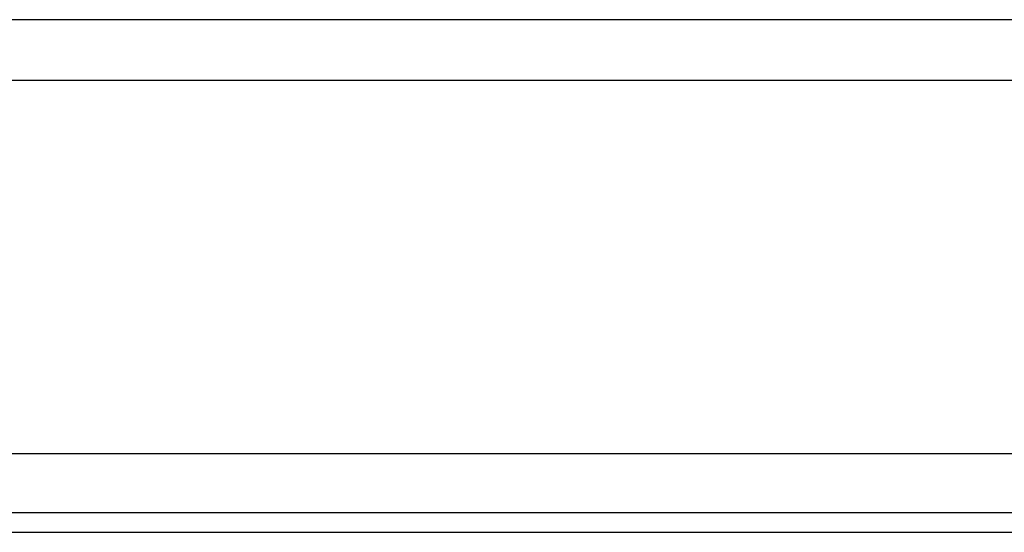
# Model space of a CAD drawing. Header units: millimetres. Extents: x -2774 to 3135, y -1571 to 860.
# Tile 527 of 625: x -717 to -692, y -235 to -222. Entities that reach past the tile are written whole.
import ezdxf
from ezdxf.lldxf.tags import DXFTag

# ---------------------------------------------------------------- set-up
doc = ezdxf.new("R2010")
doc.units = ezdxf.units.MM
doc.layers.get('0').update_dxf_attribs({"linetype": 'CONTINUOUS'})
tags = doc.linetypes.add('DASHED', pattern=[25.72, 12.86, -12.86]).pattern_tags.tags
tags[6:7] = [DXFTag(74, 4), DXFTag(75, 0), DXFTag(340, '0'), DXFTag(46, 0.0), DXFTag(50, 0.0), DXFTag(44, 0.0), DXFTag(45, 0.0)]
tags[4:5] = [DXFTag(74, 4), DXFTag(75, 0), DXFTag(340, '0'), DXFTag(46, 0.0), DXFTag(50, 0.0), DXFTag(44, 0.0), DXFTag(45, 0.0)]

msp = doc.modelspace()

# ---------------------------------------------------------------- linework, layer by layer
at = {"color": 0, "linetype": 'DASHED'}
for p, q in [((-308.445, -223.71), (-748.445, -223.71)), ((-308.445, -234.71), (-748.445, -234.71))]:
    msp.add_line(p, q, dxfattribs=at)
at = {"color": 0, "linetype": 'Continuous'}
for p, q in [((-308.445, -233.21), (-748.445, -233.21)), ((-308.445, -235.21), (-748.445, -235.21))]:
    msp.add_line(p, q, dxfattribs=at)
msp.add_open_spline([(-308.445, -222.16), (-748.445, -222.16)], degree=1, dxfattribs=at)

doc.saveas('drawing.dxf')
